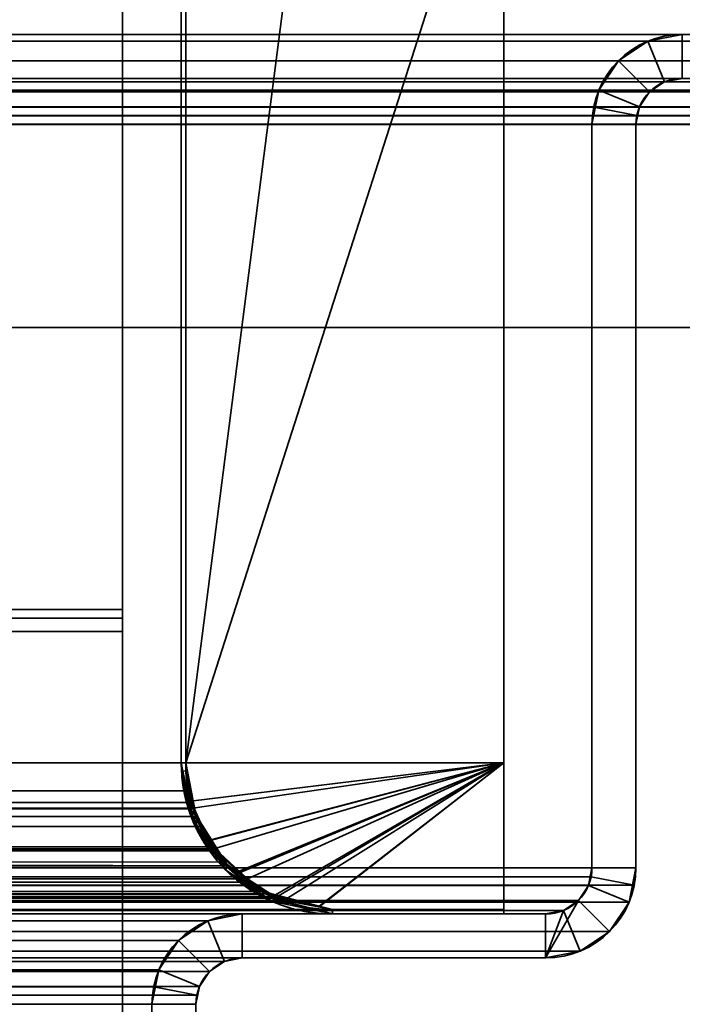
# Model space of a CAD drawing. Header units: millimetres. Extents: x -603 to 3703, y -121 to 193.
# Tile 313 of 656: x 393 to 416, y 47 to 81. Entities that reach past the tile are written whole.
import ezdxf

# ---------------------------------------------------------------- set-up
doc = ezdxf.new("R2010")
doc.units = ezdxf.units.MM
doc.layers.add('151', color=7, linetype='Continuous', true_color=0xffffff)

# ---------------------------------------------------------------- blocks, each defined once
blk = doc.blocks.new('UG_SURFACE_001')
at = {"layer": '151', "color": 252, "linetype": 'Continuous', "lineweight": 35}
for points in [[(603, -18, 2212.25), (603, 174.4, 2212.25), (-603, 174.4, 2212.25), (-603, -18, 2212.25)], [(-453, -18, 2062.25), (-453, 174.4, 2062.25), (453, 174.4, 2062.25), (453, -18, 2062.25)]]:
    blk.add_3dface(points, dxfattribs=at)
blk = doc.blocks.new('UG_SURFACE_007')
at = {"layer": '151', "color": 252, "linetype": 'Continuous', "lineweight": 35}
for points in [[(397, 86.189, -1.752), (-397, 86.189, -1.752), (-397, 60.383, 6.137), (397, 60.383, 6.137)], [(397, 60.091, 5.181), (397, 85.896, -2.709), (397, 86.189, -1.752), (397, 60.383, 6.137)], [(397, 85.896, -2.709), (397, 60.091, 5.181), (-397, 60.091, 5.181), (-397, 85.896, -2.709)], [(-397, 59.629, 6.25), (397, 59.629, 6.25), (397, 60.383, 6.137), (-397, 60.383, 6.137)], [(397, 60.383, 6.137), (397, 59.629, 6.25), (397, 59.629, 5.25), (397, 60.091, 5.181)], [(-397, 60.091, 5.181), (397, 60.091, 5.181), (397, 59.629, 5.25), (-397, 59.629, 5.25)], [(397, 59.629, 6.25), (-397, 59.629, 6.25), (-397, 7.5, 6.25), (397, 7.5, 6.25)], [(397, 59.629, 5.25), (397, 7.5, 5.25), (-397, 7.5, 5.25), (-397, 59.629, 5.25)], [(397, 59.629, 6.25), (397, 7.5, 6.25), (397, 7.5, 5.25), (397, 59.629, 5.25)]]:
    blk.add_3dface(points, dxfattribs=at)
blk = doc.blocks.new('UG_SURFACE_019')
at = {"layer": '151', "color": 14, "linetype": 'Continuous', "lineweight": 35}
for points in [[(410, 50.15, 2019.25), (410, 55.15, 2019.25), (-410, 55.15, 2019.25), (-410, 50.15, 2019.25)], [(410, 55.15, 2019.25), (399.15, 55.15, 2008.4), (-399.15, 55.15, 2008.4), (-410, 55.15, 2019.25)], [(-399.323, 53.846, 2008.573), (399.15, 55.15, 2008.4), (399.396, 53.605, 2008.646)], [(-399.323, 53.846, 2008.573), (-399.15, 55.15, 2008.4), (399.15, 55.15, 2008.4)], [(399.396, 53.605, 2008.646), (399.15, 55.15, 2008.4), (410, 55.15, 2019.25)], [(400.113, 52.219, 2009.363), (399.397, 53.597, 2008.647), (399.396, 53.605, 2008.646), (410, 55.15, 2019.25)], [(410, 55.15, 2019.25), (401.251, 51.197, 2010.501), (400.147, 52.155, 2009.397), (400.113, 52.219, 2009.363)], [(402.623, 50.54, 2011.873), (401.752, 50.762, 2011.002), (401.251, 51.197, 2010.501), (410, 55.15, 2019.25)], [(410, 55.15, 2019.25), (410, 50.15, 2019.25), (404.15, 50.15, 2013.4), (402.623, 50.54, 2011.873)], [(399.396, 53.605, 2008.646), (-399.422, 53.629, 2008.672), (-399.323, 53.846, 2008.573)], [(399.397, 53.597, 2008.647), (-400.123, 52.251, 2009.373), (-399.993, 52.372, 2009.243)], [(399.397, 53.597, 2008.647), (400.113, 52.219, 2009.363), (-400.123, 52.251, 2009.373)], [(-399.993, 52.372, 2009.243), (-399.422, 53.629, 2008.672), (399.396, 53.605, 2008.646)], [(-399.993, 52.372, 2009.243), (399.396, 53.605, 2008.646), (399.397, 53.597, 2008.647)], [(400.147, 52.155, 2009.397), (-401.255, 51.2, 2010.505), (-400.123, 52.251, 2009.373)], [(400.147, 52.155, 2009.397), (401.251, 51.197, 2010.501), (-401.255, 51.2, 2010.505)], [(-400.123, 52.251, 2009.373), (400.113, 52.219, 2009.363), (400.147, 52.155, 2009.397)], [(-401.689, 50.797, 2010.939), (-401.255, 51.2, 2010.505), (401.251, 51.197, 2010.501)], [(-401.689, 50.797, 2010.939), (401.251, 51.197, 2010.501), (401.752, 50.762, 2011.002)], [(401.752, 50.762, 2011.002), (-402.626, 50.551, 2011.875), (-401.689, 50.797, 2010.939)], [(401.752, 50.762, 2011.002), (402.623, 50.54, 2011.873), (-402.626, 50.551, 2011.875)], [(-404.15, 50.15, 2013.4), (-402.626, 50.551, 2011.875), (402.623, 50.54, 2011.873)], [(402.623, 50.54, 2011.873), (404.15, 50.15, 2013.4), (-404.15, 50.15, 2013.4)], [(404.15, 50.15, 2013.4), (410, 50.15, 2019.25), (-410, 50.15, 2019.25), (-404.15, 50.15, 2013.4)]]:
    blk.add_3dface(points, dxfattribs=at)
blk = doc.blocks.new('UG_SURFACE_020')
at = {"layer": '151', "color": 7, "linetype": 'Continuous', "lineweight": 35}
for points in [[(399.15, 55.15, 2008.4), (399.15, 173.15, 2008.4), (-399.15, 173.15, 2008.4), (-399.15, 55.15, 2008.4)], [(-399, 55.15, 2008.25), (-399, 173.15, 2008.25), (399, 173.15, 2008.25), (399, 55.15, 2008.25)], [(399, 55.15, 2008.25), (399, 173.15, 2008.25), (399.15, 173.15, 2008.4), (399.15, 55.15, 2008.4)], [(399.178, 53.807, 2008.428), (-399.253, 53.559, 2008.503), (-399, 55.15, 2008.25)], [(399.241, 54.198, 2008.492), (-399.15, 55.15, 2008.4), (-399.206, 54.407, 2008.456)], [(399.241, 54.198, 2008.492), (399.15, 55.15, 2008.4), (-399.15, 55.15, 2008.4)], [(-399, 55.15, 2008.25), (399, 55.15, 2008.25), (399.178, 53.807, 2008.428)], [(399.15, 55.15, 2008.4), (399.241, 54.198, 2008.492), (399.178, 53.807, 2008.428), (399, 55.15, 2008.25)], [(-399.206, 54.407, 2008.456), (-399.528, 53.326, 2008.778), (399.529, 53.329, 2008.779)], [(-399.206, 54.407, 2008.456), (399.529, 53.329, 2008.779), (399.241, 54.198, 2008.492)], [(399.28, 53.584, 2008.53), (399.178, 53.807, 2008.428), (399.241, 54.198, 2008.492), (399.529, 53.329, 2008.779)], [(399.178, 53.807, 2008.428), (399.28, 53.584, 2008.53), (-399.253, 53.559, 2008.503)], [(399.868, 52.289, 2009.118), (-399.992, 52.131, 2009.242), (-399.255, 53.55, 2008.505)], [(-399.255, 53.55, 2008.505), (399.28, 53.584, 2008.53), (399.868, 52.289, 2009.118)], [(-399.255, 53.55, 2008.505), (-399.253, 53.559, 2008.503), (399.28, 53.584, 2008.53)], [(399.529, 53.329, 2008.779), (399.643, 52.984, 2008.893), (399.868, 52.289, 2009.118), (399.28, 53.584, 2008.53)], [(400.627, 51.647, 2009.877), (-399.606, 53.063, 2008.856), (-400.58, 51.649, 2009.83)], [(400.466, 51.769, 2009.716), (-399.528, 53.326, 2008.778), (-399.606, 53.063, 2008.856)], [(-399.606, 53.063, 2008.856), (400.627, 51.647, 2009.877), (400.466, 51.769, 2009.716)], [(399.643, 52.984, 2008.893), (399.529, 53.329, 2008.779), (-399.528, 53.326, 2008.778)], [(400.466, 51.769, 2009.716), (399.643, 52.984, 2008.893), (-399.528, 53.326, 2008.778)], [(400.003, 52.164, 2009.253), (399.868, 52.289, 2009.118), (399.643, 52.984, 2008.893), (400.466, 51.769, 2009.716)], [(401.168, 51.082, 2010.418), (-401.164, 51.078, 2010.414), (-400.026, 52.065, 2009.276)], [(-400.026, 52.065, 2009.276), (400.003, 52.164, 2009.253), (401.168, 51.082, 2010.418)], [(-400.026, 52.065, 2009.276), (-399.992, 52.131, 2009.242), (400.003, 52.164, 2009.253)], [(399.868, 52.289, 2009.118), (400.003, 52.164, 2009.253), (-399.992, 52.131, 2009.242)], [(401.168, 51.082, 2010.418), (400.003, 52.164, 2009.253), (400.466, 51.769, 2009.716)], [(401.168, 51.082, 2010.418), (400.466, 51.769, 2009.716), (400.627, 51.647, 2009.877)], [(401.884, 50.693, 2011.134), (-400.618, 51.624, 2009.867), (-402.198, 50.547, 2011.448)], [(-400.58, 51.649, 2009.83), (-400.618, 51.624, 2009.867), (400.627, 51.647, 2009.877)], [(401.884, 50.693, 2011.134), (400.627, 51.647, 2009.877), (-400.618, 51.624, 2009.867)], [(400.627, 51.647, 2009.877), (401.884, 50.693, 2011.134), (401.615, 50.667, 2010.865), (401.168, 51.082, 2010.418)], [(-401.68, 50.631, 2010.93), (401.168, 51.082, 2010.418), (401.615, 50.667, 2010.865)], [(-401.68, 50.631, 2010.93), (-401.164, 51.078, 2010.414), (401.168, 51.082, 2010.418)], [(404.15, 50, 2013.4), (-404.15, 50, 2013.4), (-402.578, 50.402, 2011.828)], [(-402.312, 50.524, 2011.562), (-404.14, 50.15, 2013.39), (404.15, 50.15, 2013.4)], [(401.615, 50.667, 2010.865), (-402.578, 50.402, 2011.828), (-401.68, 50.631, 2010.93)], [(401.615, 50.667, 2010.865), (402.58, 50.413, 2011.83), (-402.578, 50.402, 2011.828)], [(-402.578, 50.402, 2011.828), (402.58, 50.413, 2011.83), (404.15, 50, 2013.4)], [(-402.198, 50.547, 2011.448), (-402.312, 50.524, 2011.562), (402.32, 50.589, 2011.57)], [(404.15, 50.15, 2013.4), (402.32, 50.589, 2011.57), (-402.312, 50.524, 2011.562)], [(-402.198, 50.547, 2011.448), (402.32, 50.589, 2011.57), (401.884, 50.693, 2011.134)], [(402.58, 50.413, 2011.83), (401.615, 50.667, 2010.865), (401.884, 50.693, 2011.134), (402.32, 50.589, 2011.57)], [(402.32, 50.589, 2011.57), (404.15, 50.15, 2013.4), (404.15, 50, 2013.4), (402.58, 50.413, 2011.83)], [(-410, 50.15, 2019.25), (-410, 50, 2019.25), (410, 50, 2019.25), (410, 50.15, 2019.25)], [(410, 50.15, 2019.25), (404.15, 50.15, 2013.4), (-404.15, 50.15, 2013.4), (-410, 50.15, 2019.25)], [(-404.14, 50.15, 2013.39), (-404.15, 50.15, 2013.4), (404.15, 50.15, 2013.4)], [(404.15, 50.15, 2013.4), (410, 50.15, 2019.25), (410, 50, 2019.25), (404.15, 50, 2013.4)], [(410, 50, 2019.25), (-410, 50, 2019.25), (-404.15, 50, 2013.4), (404.15, 50, 2013.4)]]:
    blk.add_3dface(points, dxfattribs=at)
blk = doc.blocks.new('UG_SURFACE_021')
at = {"layer": '151', "color": 41, "linetype": 'Continuous', "lineweight": 35}
for points in [[(399.15, 173.15, 2008.4), (399.15, 55.15, 2008.4), (-399.15, 55.15, 2008.4), (-399.15, 173.15, 2008.4)], [(410, 89, 2019.25), (410, 55.15, 2019.25), (399.15, 55.15, 2008.4), (399.15, 173.15, 2008.4)], [(410, 55.15, 2019.25), (410, 89, 2019.25), (-410, 89, 2019.25), (-410, 55.15, 2019.25)], [(399.15, 55.15, 2008.4), (410, 55.15, 2019.25), (-410, 55.15, 2019.25), (-399.15, 55.15, 2008.4)]]:
    blk.add_3dface(points, dxfattribs=at)
blk = doc.blocks.new('UG_SURFACE_026')
at = {"layer": '151', "color": 14, "linetype": 'Continuous', "lineweight": 35}
for points in [[(399.323, 53.846, 2008.573), (399.15, 55.15, -5.75), (399.406, 53.861, -5.75)], [(399.323, 53.846, 2008.573), (399.15, 55.15, 2008.4), (399.15, 55.15, -5.75)], [(410, 55.15, 2019.25), (410, 55.15, -5.75), (399.15, 55.15, -5.75), (399.15, 55.15, 2008.4)], [(399.406, 53.861, -5.75), (399.15, 55.15, -5.75), (410, 55.15, -5.75)], [(410, 55.15, 2019.25), (399.15, 55.15, 2008.4), (399.323, 53.846, 2008.573), (399.324, 53.845, 2008.574)], [(410, 55.15, 2019.25), (399.324, 53.845, 2008.574), (399.939, 52.49, 2009.189)], [(400.003, 52.529, -5.75), (399.531, 53.237, -5.75), (399.406, 53.861, -5.75), (410, 55.15, -5.75)], [(410, 55.15, 2019.25), (399.939, 52.49, 2009.189), (399.993, 52.372, 2009.243), (400.971, 51.464, 2010.221)], [(400.949, 51.391, -5.75), (400.614, 51.614, -5.75), (400.003, 52.529, -5.75), (410, 55.15, -5.75)], [(410, 55.15, -5.75), (402.204, 50.552, -5.75), (400.949, 51.391, -5.75)], [(400.971, 51.464, 2010.221), (401.689, 50.797, 2010.939), (402.215, 50.659, 2011.465), (410, 55.15, 2019.25)], [(403.7, 50.24, -5.75), (402.237, 50.531, -5.75), (402.204, 50.552, -5.75), (410, 55.15, -5.75)], [(402.215, 50.659, 2011.465), (403.699, 50.269, 2012.949), (410, 55.15, 2019.25)], [(403.699, 50.269, 2012.949), (404.15, 50.15, 2013.4), (410, 50.15, 2019.25), (410, 55.15, 2019.25)], [(410, 55.15, -5.75), (410, 50.15, -5.75), (404.15, 50.15, -5.75), (403.7, 50.24, -5.75)], [(410, 50.15, -5.75), (410, 55.15, -5.75), (410, 55.15, 2019.25), (410, 50.15, 2019.25)], [(399.406, 53.861, -5.75), (399.324, 53.845, 2008.574), (399.323, 53.846, 2008.573)], [(399.324, 53.845, 2008.574), (399.406, 53.861, -5.75), (399.531, 53.237, -5.75)], [(399.531, 53.237, -5.75), (399.939, 52.49, 2009.189), (399.324, 53.845, 2008.574)], [(399.531, 53.237, -5.75), (400.003, 52.529, -5.75), (399.939, 52.49, 2009.189)], [(399.993, 52.372, 2009.243), (399.939, 52.49, 2009.189), (400.003, 52.529, -5.75)], [(399.993, 52.372, 2009.243), (400.003, 52.529, -5.75), (400.614, 51.614, -5.75)], [(400.614, 51.614, -5.75), (400.971, 51.464, 2010.221), (399.993, 52.372, 2009.243)], [(400.614, 51.614, -5.75), (400.949, 51.391, -5.75), (400.971, 51.464, 2010.221)], [(401.689, 50.797, 2010.939), (400.971, 51.464, 2010.221), (400.949, 51.391, -5.75)], [(401.689, 50.797, 2010.939), (400.949, 51.391, -5.75), (402.204, 50.552, -5.75)], [(402.204, 50.552, -5.75), (402.215, 50.659, 2011.465), (401.689, 50.797, 2010.939)], [(402.215, 50.659, 2011.465), (402.204, 50.552, -5.75), (402.237, 50.531, -5.75)], [(403.7, 50.24, -5.75), (403.699, 50.269, 2012.949), (402.215, 50.659, 2011.465)], [(402.215, 50.659, 2011.465), (402.237, 50.531, -5.75), (403.7, 50.24, -5.75)], [(404.15, 50.15, -5.75), (404.15, 50.15, 2013.4), (403.699, 50.269, 2012.949)], [(403.699, 50.269, 2012.949), (403.7, 50.24, -5.75), (404.15, 50.15, -5.75)], [(404.15, 50.15, 2013.4), (404.15, 50.15, -5.75), (410, 50.15, -5.75), (410, 50.15, 2019.25)]]:
    blk.add_3dface(points, dxfattribs=at)
blk = doc.blocks.new('UG_SURFACE_027')
at = {"layer": '151', "color": 7, "linetype": 'Continuous', "lineweight": 35}
for points in [[(399, 55.15, -5.75), (399, 173.15, -5.75), (399.15, 173.15, -5.75), (399.15, 55.15, -5.75)], [(399, 55.15, 2008.25), (399, 173.15, 2008.25), (399, 173.15, -5.75), (399, 55.15, -5.75)], [(399.15, 55.15, 2008.4), (399.15, 173.15, 2008.4), (399, 173.15, 2008.25), (399, 55.15, 2008.25)], [(399.15, 55.15, -5.75), (399.15, 173.15, -5.75), (399.15, 173.15, 2008.4), (399.15, 55.15, 2008.4)], [(399.054, 54.869, -5.75), (399, 55.15, -5.75), (399.15, 55.15, -5.75), (399.203, 54.878, -5.75)], [(399.255, 53.55, 2008.505), (399, 55.15, -5.75), (399.054, 54.869, -5.75)], [(399.255, 53.55, 2008.505), (399, 55.15, 2008.25), (399, 55.15, -5.75)], [(399, 55.15, 2008.25), (399.255, 53.55, 2008.505), (399.206, 54.407, 2008.456), (399.15, 55.15, 2008.4)], [(399.508, 53.311, -5.75), (399.484, 53.439, -5.75), (399.15, 55.15, 2008.4)], [(399.15, 55.15, 2008.4), (399.206, 54.407, 2008.456), (399.508, 53.311, -5.75)], [(399.484, 53.439, -5.75), (399.203, 54.878, -5.75), (399.15, 55.15, 2008.4)], [(399.203, 54.878, -5.75), (399.15, 55.15, -5.75), (399.15, 55.15, 2008.4)], [(399.338, 53.386, -5.75), (399.054, 54.869, -5.75), (399.203, 54.878, -5.75), (399.484, 53.439, -5.75)], [(399.392, 53.286, 2008.642), (399.054, 54.869, -5.75), (399.338, 53.386, -5.75)], [(399.054, 54.869, -5.75), (399.392, 53.286, 2008.642), (399.255, 53.55, 2008.505)], [(399.206, 54.407, 2008.456), (399.528, 53.326, 2008.778), (399.508, 53.311, -5.75)], [(399.528, 53.326, 2008.778), (399.206, 54.407, 2008.456), (399.255, 53.55, 2008.505), (399.392, 53.286, 2008.642)], [(399.361, 53.269, -5.75), (399.338, 53.386, -5.75), (399.484, 53.439, -5.75), (399.508, 53.311, -5.75)], [(399.338, 53.386, -5.75), (399.361, 53.269, -5.75), (399.392, 53.286, 2008.642)], [(399.508, 53.311, -5.75), (399.516, 53.272, -5.75), (399.368, 53.258, -5.75), (399.361, 53.269, -5.75)], [(399.361, 53.269, -5.75), (399.368, 53.258, -5.75), (399.392, 53.286, 2008.642)], [(400.026, 52.065, 2009.276), (399.392, 53.286, 2008.642), (399.368, 53.258, -5.75)], [(399.516, 53.272, -5.75), (400.256, 52.156, -5.75), (400.143, 52.068, -5.75), (399.368, 53.258, -5.75)], [(400.026, 52.065, 2009.276), (399.368, 53.258, -5.75), (400.143, 52.068, -5.75)], [(399.392, 53.286, 2008.642), (399.606, 53.063, 2008.856), (399.528, 53.326, 2008.778)], [(399.606, 53.063, 2008.856), (399.392, 53.286, 2008.642), (400.026, 52.065, 2009.276)], [(399.516, 53.272, -5.75), (399.508, 53.311, -5.75), (399.528, 53.326, 2008.778)], [(400.256, 52.156, -5.75), (399.516, 53.272, -5.75), (399.528, 53.326, 2008.778)], [(400.614, 51.614, -5.75), (400.256, 52.156, -5.75), (399.528, 53.326, 2008.778)], [(399.528, 53.326, 2008.778), (399.606, 53.063, 2008.856), (400.614, 51.614, -5.75)], [(400.614, 51.614, -5.75), (399.606, 53.063, 2008.856), (400.58, 51.649, 2009.83)], [(400.026, 52.065, 2009.276), (400.552, 51.609, 2009.802), (400.58, 51.649, 2009.83), (399.606, 53.063, 2008.856)], [(400.143, 52.068, -5.75), (400.552, 51.609, 2009.802), (400.026, 52.065, 2009.276)], [(400.508, 51.508, -5.75), (400.143, 52.068, -5.75), (400.256, 52.156, -5.75), (400.614, 51.614, -5.75)], [(400.143, 52.068, -5.75), (400.508, 51.508, -5.75), (400.552, 51.609, 2009.802)], [(400.614, 51.614, -5.75), (401.317, 51.153, -5.75), (401.228, 51.024, -5.75), (400.508, 51.508, -5.75)], [(401.68, 50.631, 2010.93), (400.552, 51.609, 2009.802), (400.508, 51.508, -5.75)], [(401.68, 50.631, 2010.93), (400.508, 51.508, -5.75), (401.228, 51.024, -5.75)], [(400.618, 51.624, 2009.867), (400.58, 51.649, 2009.83), (400.552, 51.609, 2009.802)], [(402.198, 50.547, 2011.448), (400.618, 51.624, 2009.867), (400.552, 51.609, 2009.802), (401.68, 50.631, 2010.93)], [(400.58, 51.649, 2009.83), (400.618, 51.624, 2009.867), (400.614, 51.614, -5.75)], [(401.317, 51.153, -5.75), (400.614, 51.614, -5.75), (400.618, 51.624, 2009.867)], [(402.31, 50.501, -5.75), (401.317, 51.153, -5.75), (400.618, 51.624, 2009.867)], [(400.618, 51.624, 2009.867), (402.198, 50.547, 2011.448), (402.31, 50.501, -5.75)], [(402.125, 50.42, -5.75), (401.228, 51.024, -5.75), (401.317, 51.153, -5.75), (402.31, 50.501, -5.75)], [(401.228, 51.024, -5.75), (402.269, 50.48, 2011.519), (401.68, 50.631, 2010.93)], [(401.228, 51.024, -5.75), (402.125, 50.42, -5.75), (402.269, 50.48, 2011.519)], [(401.68, 50.631, 2010.93), (402.269, 50.48, 2011.519), (402.198, 50.547, 2011.448)], [(402.31, 50.501, -5.75), (402.261, 50.392, -5.75), (402.125, 50.42, -5.75)], [(402.125, 50.42, -5.75), (402.261, 50.392, -5.75), (402.269, 50.48, 2011.519)], [(402.198, 50.547, 2011.448), (402.312, 50.524, 2011.562), (402.31, 50.501, -5.75)], [(402.312, 50.524, 2011.562), (402.198, 50.547, 2011.448), (402.269, 50.48, 2011.519)], [(402.31, 50.501, -5.75), (402.646, 50.437, -5.75), (402.607, 50.32, -5.75), (402.261, 50.392, -5.75)], [(402.269, 50.48, 2011.519), (402.261, 50.392, -5.75), (402.607, 50.32, -5.75)], [(402.269, 50.48, 2011.519), (404.15, 50, 2013.4), (404.14, 50.15, 2013.39), (402.312, 50.524, 2011.562)], [(402.607, 50.32, -5.75), (404.15, 50, 2013.4), (402.269, 50.48, 2011.519)], [(402.646, 50.437, -5.75), (402.31, 50.501, -5.75), (402.312, 50.524, 2011.562)], [(404.15, 50.15, -5.75), (402.646, 50.437, -5.75), (402.312, 50.524, 2011.562)], [(402.312, 50.524, 2011.562), (404.14, 50.15, 2013.39), (404.15, 50.15, -5.75)], [(404.15, 50, -5.75), (402.607, 50.32, -5.75), (402.646, 50.437, -5.75), (404.15, 50.15, -5.75)], [(402.607, 50.32, -5.75), (404.15, 50, -5.75), (404.15, 50, 2013.4)], [(404.14, 50.15, 2013.39), (404.15, 50.15, 2013.4), (404.15, 50.15, -5.75)], [(404.15, 50.15, 2013.4), (404.14, 50.15, 2013.39), (404.15, 50, 2013.4)], [(410, 50.15, 2019.25), (410, 50.15, -5.75), (404.15, 50.15, -5.75), (404.15, 50.15, 2013.4)], [(410, 50.15, -5.75), (410, 50, -5.75), (404.15, 50, -5.75), (404.15, 50.15, -5.75)], [(404.15, 50, 2013.4), (410, 50, 2019.25), (410, 50.15, 2019.25), (404.15, 50.15, 2013.4)], [(410, 50.15, 2019.25), (410, 50, 2019.25), (410, 50, -5.75), (410, 50.15, -5.75)], [(410, 50, 2019.25), (404.15, 50, 2013.4), (404.15, 50, -5.75), (410, 50, -5.75)]]:
    blk.add_3dface(points, dxfattribs=at)
blk = doc.blocks.new('UG_SURFACE_030')
at = {"layer": '151', "color": 41, "linetype": 'Continuous', "lineweight": 35}
for points in [[(399.15, 173.15, -5.75), (399.15, 55.15, -5.75), (399.15, 55.15, 2008.4), (399.15, 173.15, 2008.4)], [(399.15, 55.15, -5.75), (399.15, 173.15, -5.75), (411, 173.15, -5.75), (411, 147.3, -5.75)], [(399.15, 173.15, 2008.4), (399.15, 55.15, 2008.4), (410, 55.15, 2019.25), (410, 89, 2019.25)], [(399.15, 55.15, -5.75), (411, 147.3, -5.75), (410, 89, -5.75)], [(410, 89, -5.75), (410, 55.15, -5.75), (399.15, 55.15, -5.75)], [(410, 55.15, -5.75), (410, 89, -5.75), (410, 89, 2019.25), (410, 55.15, 2019.25)], [(399.15, 55.15, 2008.4), (399.15, 55.15, -5.75), (410, 55.15, -5.75), (410, 55.15, 2019.25)]]:
    blk.add_3dface(points, dxfattribs=at)
blk = doc.blocks.new('UG_SURFACE_035')
at = {"layer": '151', "color": 252, "linetype": 'Continuous', "lineweight": 35}
for points in [[(436.92, 80, 2046.17), (-436.92, 80, 2046.17), (-438.099, 79.766, 2047.349), (438.099, 79.766, 2047.349)], [(-416.08, 80, 2025.33), (-436.92, 80, 2046.17), (436.92, 80, 2046.17), (416.08, 80, 2025.33)], [(414.901, 79.766, 2024.151), (-414.901, 79.766, 2024.151), (-416.08, 80, 2025.33), (416.08, 80, 2025.33)], [(416.08, 78.5, 2025.33), (415.475, 78.38, 2024.725), (414.901, 79.766, 2024.151), (416.08, 80, 2025.33)], [(436.92, 78.5, 2046.17), (416.08, 78.5, 2025.33), (416.08, 80, 2025.33), (436.92, 80, 2046.17)], [(438.099, 79.766, 2047.349), (-438.099, 79.766, 2047.349), (-439.098, 79.098, 2048.348), (439.098, 79.098, 2048.348)], [(413.902, 79.098, 2023.152), (-413.902, 79.098, 2023.152), (-414.901, 79.766, 2024.151), (414.901, 79.766, 2024.151)], [(415.475, 78.38, 2024.725), (414.963, 78.037, 2024.213), (413.902, 79.098, 2023.152), (414.901, 79.766, 2024.151)], [(439.098, 79.098, 2048.348), (-439.098, 79.098, 2048.348), (-439.766, 78.099, 2049.016), (439.766, 78.099, 2049.016)], [(413.234, 78.099, 2022.485), (-413.234, 78.099, 2022.485), (-413.902, 79.098, 2023.152), (413.902, 79.098, 2023.152)], [(413.234, 78.099, 2022.485), (413.902, 79.098, 2023.152), (414.963, 78.037, 2024.213), (414.62, 77.525, 2023.87)], [(438.037, 78.037, 2047.287), (-438.037, 78.037, 2047.287), (-437.525, 78.38, 2046.775), (437.525, 78.38, 2046.775)], [(437.525, 78.38, 2046.775), (-437.525, 78.38, 2046.775), (-436.92, 78.5, 2046.17), (436.92, 78.5, 2046.17)], [(-416.08, 78.5, 2025.33), (416.08, 78.5, 2025.33), (436.92, 78.5, 2046.17), (-436.92, 78.5, 2046.17)], [(416.08, 78.5, 2025.33), (-416.08, 78.5, 2025.33), (-415.475, 78.38, 2024.725), (415.475, 78.38, 2024.725)], [(415.475, 78.38, 2024.725), (-415.475, 78.38, 2024.725), (-414.963, 78.037, 2024.213), (414.963, 78.037, 2024.213)], [(439.941, 77.521, 2049.191), (439.766, 78.099, 2049.016), (-439.766, 78.099, 2049.016), (-439.941, 77.521, 2049.191)], [(438.38, 77.525, 2047.63), (-438.38, 77.525, 2047.63), (-438.037, 78.037, 2047.287), (438.037, 78.037, 2047.287)], [(414.963, 78.037, 2024.213), (-414.963, 78.037, 2024.213), (-414.62, 77.525, 2023.87), (414.62, 77.525, 2023.87)], [(-413.059, 77.521, 2022.309), (-413.234, 78.099, 2022.485), (413.234, 78.099, 2022.485)], [(-413.059, 77.521, 2022.309), (413.234, 78.099, 2022.485), (413.059, 77.521, 2022.309)], [(413.059, 77.521, 2022.309), (413.234, 78.099, 2022.485), (414.62, 77.525, 2023.87), (414.53, 77.228, 2023.78)], [(-439.941, 77.521, 2049.191), (-440, 76.92, 2049.25), (440, 76.92, 2049.25)], [(-439.941, 77.521, 2049.191), (440, 76.92, 2049.25), (439.941, 77.521, 2049.191)], [(-438.47, 77.228, 2047.72), (-438.38, 77.525, 2047.63), (438.38, 77.525, 2047.63), (438.47, 77.228, 2047.72)], [(414.53, 77.228, 2023.78), (-414.62, 77.525, 2023.87), (-414.53, 77.228, 2023.78)], [(414.53, 77.228, 2023.78), (414.62, 77.525, 2023.87), (-414.62, 77.525, 2023.87)], [(413.059, 77.521, 2022.309), (-413, 76.92, 2022.25), (-413.059, 77.521, 2022.309)], [(413.059, 77.521, 2022.309), (413, 76.92, 2022.25), (-413, 76.92, 2022.25)], [(413, 76.92, 2022.25), (413.059, 77.521, 2022.309), (414.53, 77.228, 2023.78), (414.5, 76.92, 2023.75)], [(-440, 76.92, 2049.25), (-440, 70, 2049.25), (440, 70, 2049.25), (440, 76.92, 2049.25)], [(438.47, 77.228, 2047.72), (-438.5, 76.92, 2047.75), (-438.47, 77.228, 2047.72)], [(438.47, 77.228, 2047.72), (438.5, 76.92, 2047.75), (-438.5, 76.92, 2047.75)], [(-438.5, 76.92, 2047.75), (438.5, 76.92, 2047.75), (438.5, 70, 2047.75), (-438.5, 70, 2047.75)], [(-414.53, 77.228, 2023.78), (414.5, 76.92, 2023.75), (414.53, 77.228, 2023.78)], [(-414.53, 77.228, 2023.78), (-414.5, 76.92, 2023.75), (414.5, 76.92, 2023.75)], [(-414.5, 51.58, 2023.75), (414.5, 51.58, 2023.75), (414.5, 76.92, 2023.75), (-414.5, 76.92, 2023.75)], [(-413, 51.58, 2022.25), (-413, 76.92, 2022.25), (413, 76.92, 2022.25), (413, 51.58, 2022.25)], [(413, 51.58, 2022.25), (413, 76.92, 2022.25), (414.5, 76.92, 2023.75), (414.5, 51.58, 2023.75)], [(-438.5, 70, 2047.75), (438.5, 70, 2047.75), (440, 70, 2049.25), (-440, 70, 2049.25)], [(414.5, 51.58, 2023.75), (-414.5, 51.58, 2023.75), (-414.441, 50.979, 2023.691)], [(414.441, 50.979, 2023.691), (414.5, 51.58, 2023.75), (-414.441, 50.979, 2023.691)], [(-412.97, 51.272, 2022.22), (-413, 51.58, 2022.25), (413, 51.58, 2022.25)], [(-412.97, 51.272, 2022.22), (413, 51.58, 2022.25), (412.97, 51.272, 2022.22)], [(414.5, 51.58, 2023.75), (414.441, 50.979, 2023.691), (412.97, 51.272, 2022.22), (413, 51.58, 2022.25)], [(412.97, 51.272, 2022.22), (412.88, 50.975, 2022.13), (-412.88, 50.975, 2022.13), (-412.97, 51.272, 2022.22)], [(414.441, 50.979, 2023.691), (414.266, 50.401, 2023.515), (412.88, 50.975, 2022.13), (412.97, 51.272, 2022.22)], [(-414.441, 50.979, 2023.691), (-414.266, 50.401, 2023.515), (414.266, 50.401, 2023.515), (414.441, 50.979, 2023.691)], [(412.537, 50.463, 2021.787), (-412.537, 50.463, 2021.787), (-412.88, 50.975, 2022.13), (412.88, 50.975, 2022.13)], [(414.266, 50.401, 2023.515), (413.598, 49.402, 2022.848), (412.537, 50.463, 2021.787), (412.88, 50.975, 2022.13)], [(414.266, 50.401, 2023.515), (-414.266, 50.401, 2023.515), (-413.598, 49.402, 2022.848), (413.598, 49.402, 2022.848)], [(412.025, 50.12, 2021.275), (-412.025, 50.12, 2021.275), (-412.537, 50.463, 2021.787), (412.537, 50.463, 2021.787)], [(412.025, 50.12, 2021.275), (412.537, 50.463, 2021.787), (413.598, 49.402, 2022.848), (412.599, 48.734, 2021.849)], [(411.42, 50, 2020.67), (-411.42, 50, 2020.67), (-412.025, 50.12, 2021.275), (412.025, 50.12, 2021.275)], [(411.42, 50, 2020.67), (412.025, 50.12, 2021.275), (412.599, 48.734, 2021.849), (411.42, 48.5, 2020.67)], [(-401.08, 50, 2010.33), (-411.42, 50, 2020.67), (411.42, 50, 2020.67), (401.08, 50, 2010.33)], [(399.901, 49.766, 2009.151), (-399.901, 49.766, 2009.151), (-401.08, 50, 2010.33), (401.08, 50, 2010.33)], [(398.902, 49.098, 2008.152), (-398.902, 49.098, 2008.152), (-399.901, 49.766, 2009.151), (399.901, 49.766, 2009.151)], [(400.475, 48.38, 2009.725), (399.963, 48.037, 2009.213), (398.902, 49.098, 2008.152), (399.901, 49.766, 2009.151)], [(401.08, 48.5, 2010.33), (400.475, 48.38, 2009.725), (399.901, 49.766, 2009.151), (401.08, 50, 2010.33)], [(401.08, 50, 2010.33), (411.42, 50, 2020.67), (411.42, 48.5, 2020.67), (401.08, 48.5, 2010.33)], [(413.598, 49.402, 2022.848), (-413.598, 49.402, 2022.848), (-412.599, 48.734, 2021.849), (412.599, 48.734, 2021.849)], [(398.234, 48.099, 2007.484), (-398.234, 48.099, 2007.484), (-398.902, 49.098, 2008.152), (398.902, 49.098, 2008.152)], [(398.234, 48.099, 2007.484), (398.902, 49.098, 2008.152), (399.963, 48.037, 2009.213), (399.62, 47.525, 2008.87)], [(412.599, 48.734, 2021.849), (-412.599, 48.734, 2021.849), (-411.42, 48.5, 2020.67), (411.42, 48.5, 2020.67)], [(-401.08, 48.5, 2010.33), (401.08, 48.5, 2010.33), (411.42, 48.5, 2020.67), (-411.42, 48.5, 2020.67)], [(401.08, 48.5, 2010.33), (-401.08, 48.5, 2010.33), (-400.475, 48.38, 2009.725), (400.475, 48.38, 2009.725)], [(400.475, 48.38, 2009.725), (-400.475, 48.38, 2009.725), (-399.963, 48.037, 2009.213), (399.963, 48.037, 2009.213)], [(399.963, 48.037, 2009.213), (-399.963, 48.037, 2009.213), (-399.62, 47.525, 2008.87), (399.62, 47.525, 2008.87)], [(-398.059, 47.521, 2007.309), (-398.234, 48.099, 2007.484), (398.234, 48.099, 2007.484)], [(-398.059, 47.521, 2007.309), (398.234, 48.099, 2007.484), (398.059, 47.521, 2007.309)], [(398.059, 47.521, 2007.309), (398.234, 48.099, 2007.484), (399.62, 47.525, 2008.87), (399.53, 47.228, 2008.78)], [(399.53, 47.228, 2008.78), (-399.62, 47.525, 2008.87), (-399.53, 47.228, 2008.78)], [(399.53, 47.228, 2008.78), (399.62, 47.525, 2008.87), (-399.62, 47.525, 2008.87)], [(398.059, 47.521, 2007.309), (-398, 46.92, 2007.25), (-398.059, 47.521, 2007.309)], [(398.059, 47.521, 2007.309), (398, 46.92, 2007.25), (-398, 46.92, 2007.25)], [(398, 46.92, 2007.25), (398.059, 47.521, 2007.309), (399.53, 47.228, 2008.78), (399.5, 46.92, 2008.75)], [(-399.53, 47.228, 2008.78), (399.5, 46.92, 2008.75), (399.53, 47.228, 2008.78)], [(-399.53, 47.228, 2008.78), (-399.5, 46.92, 2008.75), (399.5, 46.92, 2008.75)], [(-399.5, 7.25, 2008.75), (399.5, 7.25, 2008.75), (399.5, 46.92, 2008.75), (-399.5, 46.92, 2008.75)], [(-398, 7.25, 2007.25), (-398, 46.92, 2007.25), (398, 46.92, 2007.25), (398, 7.25, 2007.25)], [(399.5, 46.92, 2008.75), (399.5, 7.25, 2008.75), (398, 7.25, 2007.25), (398, 46.92, 2007.25)]]:
    blk.add_3dface(points, dxfattribs=at)
blk = doc.blocks.new('UG_SURFACE_036')
at = {"layer": '151', "color": 252, "linetype": 'Continuous', "lineweight": 35}
for points in [[(416.08, 80, 2025.33), (416.08, 80, -8.75), (414.901, 79.766, -8.75), (414.901, 79.766, 2024.151)], [(416.08, 78.5, -8.75), (415.475, 78.38, -8.75), (414.901, 79.766, -8.75), (416.08, 80, -8.75)], [(416.08, 80, 2025.33), (414.901, 79.766, 2024.151), (415.475, 78.38, 2024.725), (416.08, 78.5, 2025.33)], [(416.08, 80, 2025.33), (436.92, 80, 2046.17), (436.92, 80, -8.75), (416.08, 80, -8.75)], [(416.08, 80, -8.75), (436.92, 80, -8.75), (436.92, 78.5, -8.75), (416.08, 78.5, -8.75)], [(436.92, 80, 2046.17), (416.08, 80, 2025.33), (416.08, 78.5, 2025.33), (436.92, 78.5, 2046.17)], [(414.901, 79.766, 2024.151), (414.901, 79.766, -8.75), (413.902, 79.098, -8.75), (413.902, 79.098, 2023.152)], [(413.902, 79.098, -8.75), (414.901, 79.766, -8.75), (415.475, 78.38, -8.75), (414.963, 78.037, -8.75)], [(414.901, 79.766, 2024.151), (413.902, 79.098, 2023.152), (414.963, 78.037, 2024.213), (415.475, 78.38, 2024.725)], [(413.902, 79.098, 2023.152), (413.902, 79.098, -8.75), (413.234, 78.099, -8.75), (413.234, 78.099, 2022.485)], [(413.234, 78.099, -8.75), (413.902, 79.098, -8.75), (414.963, 78.037, -8.75), (414.62, 77.525, -8.75)], [(414.62, 77.525, 2023.87), (414.963, 78.037, 2024.213), (413.902, 79.098, 2023.152), (413.234, 78.099, 2022.485)], [(414.963, 78.037, 2024.213), (414.963, 78.037, -8.75), (415.475, 78.38, -8.75), (415.475, 78.38, 2024.725)], [(415.475, 78.38, 2024.725), (415.475, 78.38, -8.75), (416.08, 78.5, -8.75), (416.08, 78.5, 2025.33)], [(416.08, 78.5, 2025.33), (416.08, 78.5, -8.75), (436.92, 78.5, -8.75), (436.92, 78.5, 2046.17)], [(413.234, 78.099, -8.75), (413, 76.92, -8.75), (413, 76.92, 2022.25)], [(413, 76.92, 2022.25), (413.059, 77.521, 2022.309), (413.234, 78.099, -8.75)], [(413, 76.92, -8.75), (413.234, 78.099, -8.75), (414.62, 77.525, -8.75), (414.5, 76.92, -8.75)], [(413.059, 77.521, 2022.309), (413.234, 78.099, 2022.485), (413.234, 78.099, -8.75)], [(414.53, 77.228, 2023.78), (414.62, 77.525, 2023.87), (413.234, 78.099, 2022.485), (413.059, 77.521, 2022.309)], [(414.62, 77.525, 2023.87), (414.62, 77.525, -8.75), (414.963, 78.037, -8.75), (414.963, 78.037, 2024.213)], [(414.5, 76.92, 2023.75), (414.53, 77.228, 2023.78), (413.059, 77.521, 2022.309), (413, 76.92, 2022.25)], [(414.53, 77.228, 2023.78), (414.5, 76.92, -8.75), (414.62, 77.525, -8.75)], [(414.62, 77.525, -8.75), (414.62, 77.525, 2023.87), (414.53, 77.228, 2023.78)], [(413, 51.58, 2022.25), (413, 76.92, 2022.25), (413, 76.92, -8.75), (413, 51.58, -8.75)], [(414.5, 76.92, -8.75), (414.5, 51.58, -8.75), (413, 51.58, -8.75), (413, 76.92, -8.75)], [(414.5, 51.58, 2023.75), (414.5, 76.92, 2023.75), (413, 76.92, 2022.25), (413, 51.58, 2022.25)], [(414.53, 77.228, 2023.78), (414.5, 76.92, 2023.75), (414.5, 76.92, -8.75)], [(414.5, 51.58, 2023.75), (414.5, 51.58, -8.75), (414.5, 76.92, -8.75), (414.5, 76.92, 2023.75)], [(413, 51.58, -8.75), (412.88, 50.975, -8.75), (412.88, 50.975, 2022.13)], [(412.88, 50.975, 2022.13), (412.97, 51.272, 2022.22), (413, 51.58, -8.75)], [(414.5, 51.58, -8.75), (414.266, 50.401, -8.75), (412.88, 50.975, -8.75), (413, 51.58, -8.75)], [(412.97, 51.272, 2022.22), (413, 51.58, 2022.25), (413, 51.58, -8.75)], [(413, 51.58, 2022.25), (412.97, 51.272, 2022.22), (414.441, 50.979, 2023.691), (414.5, 51.58, 2023.75)], [(414.5, 51.58, -8.75), (414.441, 50.979, 2023.691), (414.266, 50.401, 2023.515)], [(414.266, 50.401, 2023.515), (414.266, 50.401, -8.75), (414.5, 51.58, -8.75)], [(414.5, 51.58, -8.75), (414.5, 51.58, 2023.75), (414.441, 50.979, 2023.691)], [(412.97, 51.272, 2022.22), (412.88, 50.975, 2022.13), (414.266, 50.401, 2023.515), (414.441, 50.979, 2023.691)], [(412.88, 50.975, 2022.13), (412.88, 50.975, -8.75), (412.537, 50.463, -8.75), (412.537, 50.463, 2021.787)], [(414.266, 50.401, -8.75), (413.598, 49.402, -8.75), (412.537, 50.463, -8.75), (412.88, 50.975, -8.75)], [(413.598, 49.402, 2022.848), (414.266, 50.401, 2023.515), (412.88, 50.975, 2022.13), (412.537, 50.463, 2021.787)], [(411.42, 48.5, 2020.67), (412.537, 50.463, 2021.787), (412.025, 50.12, 2021.275)], [(412.537, 50.463, 2021.787), (411.42, 48.5, 2020.67), (412.599, 48.734, 2021.849), (413.598, 49.402, 2022.848)], [(412.537, 50.463, 2021.787), (412.537, 50.463, -8.75), (412.025, 50.12, -8.75), (412.025, 50.12, 2021.275)], [(412.025, 50.12, -8.75), (412.537, 50.463, -8.75), (413.598, 49.402, -8.75), (412.599, 48.734, -8.75)], [(413.598, 49.402, 2022.848), (413.598, 49.402, -8.75), (414.266, 50.401, -8.75), (414.266, 50.401, 2023.515)], [(412.025, 50.12, 2021.275), (412.025, 50.12, -8.75), (411.42, 50, -8.75), (411.42, 50, 2020.67)], [(411.42, 50, -8.75), (412.025, 50.12, -8.75), (412.599, 48.734, -8.75), (411.42, 48.5, -8.75)], [(411.42, 48.5, 2020.67), (412.025, 50.12, 2021.275), (411.42, 50, 2020.67)], [(399.901, 49.766, 2009.151), (399.901, 49.766, -8.75), (398.902, 49.098, -8.75), (398.902, 49.098, 2008.152)], [(400.475, 48.38, -8.75), (399.963, 48.037, -8.75), (398.902, 49.098, -8.75), (399.901, 49.766, -8.75)], [(399.901, 49.766, 2009.151), (398.902, 49.098, 2008.152), (399.963, 48.037, 2009.213), (400.475, 48.38, 2009.725)], [(401.08, 50, 2010.33), (401.08, 50, -8.75), (399.901, 49.766, -8.75), (399.901, 49.766, 2009.151)], [(401.08, 48.5, -8.75), (400.475, 48.38, -8.75), (399.901, 49.766, -8.75), (401.08, 50, -8.75)], [(401.08, 50, 2010.33), (399.901, 49.766, 2009.151), (400.475, 48.38, 2009.725), (401.08, 48.5, 2010.33)], [(401.08, 50, 2010.33), (411.42, 50, 2020.67), (411.42, 50, -8.75), (401.08, 50, -8.75)], [(401.08, 50, -8.75), (411.42, 50, -8.75), (411.42, 48.5, -8.75), (401.08, 48.5, -8.75)], [(401.08, 48.5, 2010.33), (411.42, 48.5, 2020.67), (411.42, 50, 2020.67), (401.08, 50, 2010.33)], [(412.599, 48.734, 2021.849), (412.599, 48.734, -8.75), (413.598, 49.402, -8.75), (413.598, 49.402, 2022.848)], [(398.902, 49.098, 2008.152), (398.902, 49.098, -8.75), (398.234, 48.099, -8.75), (398.234, 48.099, 2007.484)], [(398.234, 48.099, -8.75), (398.902, 49.098, -8.75), (399.963, 48.037, -8.75), (399.62, 47.525, -8.75)], [(399.62, 47.525, 2008.87), (399.963, 48.037, 2009.213), (398.902, 49.098, 2008.152), (398.234, 48.099, 2007.484)], [(411.42, 48.5, 2020.67), (411.42, 48.5, -8.75), (412.599, 48.734, -8.75), (412.599, 48.734, 2021.849)], [(399.963, 48.037, 2009.213), (399.963, 48.037, -8.75), (400.475, 48.38, -8.75), (400.475, 48.38, 2009.725)], [(400.475, 48.38, 2009.725), (400.475, 48.38, -8.75), (401.08, 48.5, -8.75), (401.08, 48.5, 2010.33)], [(401.08, 48.5, 2010.33), (401.08, 48.5, -8.75), (411.42, 48.5, -8.75), (411.42, 48.5, 2020.67)], [(398.234, 48.099, -8.75), (398, 46.92, -8.75), (398, 46.92, 2007.25)], [(398, 46.92, 2007.25), (398.059, 47.521, 2007.309), (398.234, 48.099, -8.75)], [(398, 46.92, -8.75), (398.234, 48.099, -8.75), (399.62, 47.525, -8.75), (399.5, 46.92, -8.75)], [(398.059, 47.521, 2007.309), (398.234, 48.099, 2007.484), (398.234, 48.099, -8.75)], [(399.53, 47.228, 2008.78), (399.62, 47.525, 2008.87), (398.234, 48.099, 2007.484), (398.059, 47.521, 2007.309)], [(399.62, 47.525, 2008.87), (399.62, 47.525, -8.75), (399.963, 48.037, -8.75), (399.963, 48.037, 2009.213)], [(399.5, 46.92, 2008.75), (399.53, 47.228, 2008.78), (398.059, 47.521, 2007.309), (398, 46.92, 2007.25)], [(399.53, 47.228, 2008.78), (399.5, 46.92, -8.75), (399.62, 47.525, -8.75)], [(399.62, 47.525, -8.75), (399.62, 47.525, 2008.87), (399.53, 47.228, 2008.78)], [(399.53, 47.228, 2008.78), (399.5, 46.92, 2008.75), (399.5, 46.92, -8.75)], [(398, 7.25, 2007.25), (398, 46.92, 2007.25), (398, 46.92, -8.75), (398, 7.25, -8.75)], [(399.5, 46.92, -8.75), (399.5, 7.25, -8.75), (398, 7.25, -8.75), (398, 46.92, -8.75)], [(398, 46.92, 2007.25), (398, 7.25, 2007.25), (399.5, 7.25, 2008.75), (399.5, 46.92, 2008.75)], [(399.5, 7.25, 2008.75), (399.5, 7.25, -8.75), (399.5, 46.92, -8.75), (399.5, 46.92, 2008.75)]]:
    blk.add_3dface(points, dxfattribs=at)

msp = doc.modelspace()

# ---------------------------------------------------------------- linework, layer by layer
at = {"layer": '151', "color": 7, "linetype": 'Continuous', "lineweight": 35}
for p, q in [((399, 55.15, -5.75), (399, 173.15, -5.75)), ((399, 55.15, 2008.25), (399, 173.15, 2008.25)), ((399, 55.15, 2008.25), (399, 173.15, 2008.25)), ((399.15, 55.15, 2008.4), (399.15, 173.15, 2008.4)), ((399.15, 55.15, -5.75), (399.15, 173.15, -5.75)), ((399.15, 55.15, 2008.4), (399.15, 173.15, 2008.4)), ((399, 55.15, 2008.25), (-399, 55.15, 2008.25)), ((399, 55.15, -5.75), (399, 55.15, 2008.25)), ((410, 50.15, 2019.25), (-410, 50.15, 2019.25)), ((404.15, 50.15, 2013.4), (-404.15, 50.15, 2013.4)), ((410, 50.15, 2019.25), (404.15, 50.15, 2013.4)), ((404.15, 50.15, -5.75), (404.15, 50.15, 2013.4)), ((404.15, 50.15, 2013.4), (410, 50.15, 2019.25)), ((410, 50.15, -5.75), (404.15, 50.15, -5.75)), ((410, 50.15, 2019.25), (404.15, 50.15, 2013.4)), ((410, 50, 2019.25), (410, 50.15, 2019.25)), ((410, 50.15, -5.75), (410, 50, -5.75)), ((410, 50, 2019.25), (410, 50.15, 2019.25)), ((410, 50.15, -5.75), (410, 50.15, 2019.25)), ((410, 50, 2019.25), (-410, 50, 2019.25)), ((404.15, 50, 2013.4), (-404.15, 50, 2013.4)), ((410, 50, -5.75), (404.15, 50, -5.75)), ((404.15, 50, -5.75), (404.15, 50, 2013.4)), ((410, 50, 2019.25), (404.15, 50, 2013.4)), ((404.15, 50, 2013.4), (410, 50, 2019.25)), ((410, 50, -5.75), (410, 50, 2019.25))]:
    msp.add_line(p, q, dxfattribs=at)
at = {"layer": '151', "color": 41, "linetype": 'Continuous', "lineweight": 35}
for p, q in [((399.15, 173.15, -5.75), (399.15, 55.15, -5.75)), ((399.15, 173.15, 2008.4), (399.15, 55.15, 2008.4)), ((399.15, 173.15, 2008.4), (399.15, 55.15, 2008.4)), ((399.15, 173.15, -5.75), (399.15, 55.15, -5.75)), ((410, 55.15, 2019.25), (410, 89, 2019.25)), ((410, 55.15, 2019.25), (410, 89, 2019.25)), ((410, 89, -5.75), (410, 55.15, -5.75)), ((-410, 55.15, 2019.25), (410, 55.15, 2019.25)), ((399.15, 55.15, 2008.4), (-399.15, 55.15, 2008.4)), ((410, 55.15, 2019.25), (399.15, 55.15, 2008.4)), ((399.15, 55.15, -5.75), (399.15, 55.15, 2008.4)), ((399.15, 55.15, -5.75), (410, 55.15, -5.75)), ((399.15, 55.15, 2008.4), (410, 55.15, 2019.25)), ((410, 55.15, 2019.25), (410, 55.15, -5.75))]:
    msp.add_line(p, q, dxfattribs=at)
at = {"layer": '151', "color": 252, "linetype": 'Continuous', "lineweight": 35}
for p, q in [((397, 86.189, -1.752), (397, 60.383, 6.137)), ((397, 85.896, -2.709), (397, 60.091, 5.181)), ((436.92, 80, 2046.17), (-436.92, 80, 2046.17)), ((416.08, 80, 2025.33), (-416.08, 80, 2025.33)), ((416.08, 80, -8.75), (436.92, 80, -8.75)), ((416.08, 80, -8.75), (416.08, 80, 2025.33)), ((416.08, 80, 2025.33), (436.92, 80, 2046.17)), ((436.92, 78.5, 2046.17), (-436.92, 78.5, 2046.17)), ((416.08, 78.5, 2025.33), (-416.08, 78.5, 2025.33)), ((416.08, 78.5, -8.75), (436.92, 78.5, -8.75)), ((416.08, 78.5, 2025.33), (436.92, 78.5, 2046.17)), ((416.08, 78.5, -8.75), (416.08, 78.5, 2025.33)), ((440, 76.92, 2049.25), (-440, 76.92, 2049.25)), ((438.5, 76.92, 2047.75), (-438.5, 76.92, 2047.75)), ((414.5, 76.92, 2023.75), (-414.5, 76.92, 2023.75)), ((413, 76.92, 2022.25), (-413, 76.92, 2022.25)), ((413, 51.58, 2022.25), (413, 76.92, 2022.25)), ((413, 51.58, 2022.25), (413, 76.92, 2022.25)), ((413, 51.58, -8.75), (413, 76.92, -8.75)), ((413, 76.92, -8.75), (413, 76.92, 2022.25)), ((414.5, 51.58, 2023.75), (414.5, 76.92, 2023.75)), ((414.5, 51.58, 2023.75), (414.5, 76.92, 2023.75)), ((414.5, 51.58, -8.75), (414.5, 76.92, -8.75)), ((414.5, 76.92, -8.75), (414.5, 76.92, 2023.75)), ((440, 70, 2049.25), (-440, 70, 2049.25)), ((438.5, 70, 2047.75), (-438.5, 70, 2047.75)), ((397, 60.383, 6.137), (-397, 60.383, 6.137)), ((397, 60.091, 5.181), (-397, 60.091, 5.181)), ((397, 59.629, 5.25), (-397, 59.629, 5.25)), ((397, 59.629, 6.25), (-397, 59.629, 6.25)), ((397, 59.629, 5.25), (397, 7.5, 5.25)), ((397, 59.629, 6.25), (397, 7.5, 6.25)), ((414.5, 51.58, 2023.75), (-414.5, 51.58, 2023.75)), ((413, 51.58, 2022.25), (-413, 51.58, 2022.25)), ((413, 51.58, -8.75), (413, 51.58, 2022.25)), ((414.5, 51.58, -8.75), (414.5, 51.58, 2023.75)), ((411.42, 50, 2020.67), (-411.42, 50, 2020.67)), ((401.08, 50, 2010.33), (-401.08, 50, 2010.33)), ((401.08, 50, 2010.33), (411.42, 50, 2020.67)), ((401.08, 50, -8.75), (401.08, 50, 2010.33)), ((401.08, 50, 2010.33), (411.42, 50, 2020.67)), ((401.08, 50, -8.75), (411.42, 50, -8.75)), ((411.42, 50, -8.75), (411.42, 50, 2020.67)), ((411.42, 48.5, 2020.67), (-411.42, 48.5, 2020.67)), ((401.08, 48.5, 2010.33), (-401.08, 48.5, 2010.33)), ((401.08, 48.5, 2010.33), (411.42, 48.5, 2020.67)), ((401.08, 48.5, -8.75), (411.42, 48.5, -8.75)), ((401.08, 48.5, -8.75), (401.08, 48.5, 2010.33)), ((401.08, 48.5, 2010.33), (411.42, 48.5, 2020.67)), ((411.42, 48.5, -8.75), (411.42, 48.5, 2020.67))]:
    msp.add_line(p, q, dxfattribs=at)
at = {"layer": '151', "color": 14, "linetype": 'Continuous', "lineweight": 35}
for p, q in [((410, 55.15, 2019.25), (-410, 55.15, 2019.25)), ((-399.15, 55.15, 2008.4), (399.15, 55.15, 2008.4)), ((399.15, 55.15, 2008.4), (410, 55.15, 2019.25)), ((399.15, 55.15, 2008.4), (399.15, 55.15, -5.75)), ((410, 55.15, -5.75), (399.15, 55.15, -5.75)), ((410, 55.15, 2019.25), (399.15, 55.15, 2008.4)), ((410, 50.15, 2019.25), (410, 55.15, 2019.25)), ((410, 50.15, 2019.25), (410, 55.15, 2019.25)), ((410, 55.15, -5.75), (410, 50.15, -5.75)), ((410, 55.15, -5.75), (410, 55.15, 2019.25)), ((-410, 50.15, 2019.25), (410, 50.15, 2019.25)), ((404.15, 50.15, 2013.4), (-404.15, 50.15, 2013.4)), ((404.15, 50.15, 2013.4), (410, 50.15, 2019.25)), ((404.15, 50.15, -5.75), (410, 50.15, -5.75)), ((404.15, 50.15, -5.75), (404.15, 50.15, 2013.4)), ((410, 50.15, 2019.25), (404.15, 50.15, 2013.4)), ((410, 50.15, 2019.25), (410, 50.15, -5.75))]:
    msp.add_line(p, q, dxfattribs=at)
at = {"layer": '151', "color": 252, "linetype": 'Continuous', "lineweight": 35, "extrusion": (0, 0, -1)}
for centre, radius, start, end in [((-416.08, 76.92, 8.75), 3.08, 0, 90), ((-416.08, 76.92, 8.75), 1.58, 0, 90), ((-411.42, 51.58, 8.75), 1.58, 180, 270), ((-411.42, 51.58, 8.75), 3.08, 180, 270), ((-401.08, 46.92, 8.75), 3.08, 0, 90), ((-401.08, 46.92, 8.75), 1.58, 0, 90)]:
    msp.add_arc(centre, radius, start, end, dxfattribs=at)
at = {"layer": '151', "color": 252, "linetype": 'Continuous', "lineweight": 35, "extrusion": (1, 0, 0)}
for radius in [2.58, 1.58]:
    msp.add_arc((59.629, 3.67, 397), radius, 73, 90, dxfattribs=at)
at = {"layer": '151', "color": 14, "linetype": 'Continuous', "lineweight": 35}
msp.add_arc((404.15, 55.15, -5.75), 5, 180, 270, dxfattribs=at)
at = {"layer": '151', "color": 252, "linetype": 'Continuous', "lineweight": 35, "extrusion": (0.707107, 6.12323e-17, -0.707107)}
for centre, major_axis, start_param, end_param in [((416.08, 76.92, 2025.33), (3.08, 0, 3.08), 3.141593, 4.712389), ((416.08, 76.92, 2025.33), (-3.08, 0, -3.08), 0, 1.570796), ((416.08, 76.92, 2025.33), (1.58, 0, 1.58), 3.141593, 4.712389), ((416.08, 76.92, 2025.33), (-1.58, 0, -1.58), 0, 1.570796), ((411.42, 51.58, 2020.67), (-3.08, 0, -3.08), 3.141593, 4.712389), ((411.42, 51.58, 2020.67), (-1.58, 0, -1.58), 3.141593, 4.712389), ((411.42, 51.58, 2020.67), (1.58, 0, 1.58), 0, 1.570796), ((411.42, 51.58, 2020.67), (3.08, 0, 3.08), 0, 1.570796), ((401.08, 46.92, 2010.33), (3.08, 0, 3.08), 3.141593, 4.712389), ((401.08, 46.92, 2010.33), (-3.08, 0, -3.08), 0, 1.570796), ((401.08, 46.92, 2010.33), (1.58, 0, 1.58), 3.141593, 4.712389), ((401.08, 46.92, 2010.33), (-1.58, 0, -1.58), 0, 1.570796)]:
    msp.add_ellipse(centre, major_axis=major_axis, ratio=0.707107, start_param=start_param, end_param=end_param, dxfattribs=at)
at = {"layer": '151', "color": 7, "linetype": 'Continuous', "lineweight": 35}
for points, degree in [([(399.15, 55.15, 2008.4), (133.05, 55.15, 2008.4), (-133.05, 55.15, 2008.4), (-399.15, 55.15, 2008.4)], 3), ([(399, 55.15, -5.75), (399.15, 55.15, -5.75)], 1), ([(399.15, 55.15, -5.75), (399.15, 55.15, 665.633), (399.15, 55.15, 1337.017), (399.15, 55.15, 2008.4)], 3), ([(404.15, 50, -5.75), (404.15, 50.15, -5.75)], 1)]:
    msp.add_open_spline(points, degree=degree, dxfattribs=at)
for points in [[(404.15, 50, 2013.4), (399, 50, 2008.25), (399, 55.15, 2008.25)], [(399, 55.15, 2008.25), (399, 50, 2008.25), (404.15, 50, 2013.4)]]:
    msp.add_rational_spline(points, [1, 0.707106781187, 1], degree=2, dxfattribs=at)
for points, knots in [([(404.15, 50, -5.75), (402.798, 50, -5.75), (401.462, 50.555, -5.75), (399.555, 52.462, -5.75), (399, 53.798, -5.75), (399, 55.15, -5.75)], [0, 0, 0, 0, 0.5, 0.5, 1, 1, 1, 1]), ([(404.15, 50.15, 2013.4), (403.584, 50.15, 2012.834), (403.03, 50.243, 2012.28), (401.945, 50.626, 2011.195), (401.412, 50.919, 2010.662), (400.448, 51.731, 2009.698), (400.008, 52.255, 2009.258), (399.352, 53.565, 2008.602), (399.15, 54.343, 2008.4), (399.15, 55.15, 2008.4)], [0, 0, 0, 0, 0.25, 0.25, 0.5, 0.5, 0.75, 0.75, 1, 1, 1, 1]), ([(399.15, 55.15, 2008.4), (399.15, 54.357, 2008.4), (399.349, 53.574, 2008.599), (400, 52.268, 2009.25), (400.441, 51.738, 2009.691), (401.884, 50.518, 2011.134), (403.029, 50.15, 2012.279), (404.15, 50.15, 2013.4)], [0, 0, 0, 0, 0.25, 0.25, 0.5, 0.5, 1, 1, 1, 1]), ([(404.15, 50.15, -5.75), (403.561, 50.15, -5.75), (402.925, 50.257, -5.75), (401.694, 50.745, -5.75), (401.103, 51.126, -5.75), (400.126, 52.103, -5.75), (399.745, 52.694, -5.75), (399.257, 53.925, -5.75), (399.15, 54.561, -5.75), (399.15, 55.15, -5.75)], [0, 0, 0, 0, 0.25, 0.25, 0.5, 0.5, 0.75, 0.75, 1, 1, 1, 1])]:
    msp.add_open_spline(points, degree=3, knots=knots, dxfattribs=at)
at = {"layer": '151', "color": 14, "linetype": 'Continuous', "lineweight": 35}
for points in [[(404.15, 50.15, 2013.4), (399.15, 50.15, 2008.4), (399.15, 55.15, 2008.4)], [(399.15, 55.15, 2008.4), (399.15, 50.15, 2008.4), (404.15, 50.15, 2013.4)]]:
    msp.add_rational_spline(points, [1, 0.707106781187, 1], degree=2, dxfattribs=at)

# ---------------------------------------------------------------- block references
at = {"layer": '151', "color": 7, "linetype": 'Continuous', "lineweight": 35}
for name in ['UG_SURFACE_020', 'UG_SURFACE_027']:
    msp.add_blockref(name, (0, 0), dxfattribs=at)
at = {"layer": '151', "color": 252, "linetype": 'Continuous', "lineweight": 35}
for name in ['UG_SURFACE_001', 'UG_SURFACE_007', 'UG_SURFACE_035', 'UG_SURFACE_036']:
    msp.add_blockref(name, (0, 0), dxfattribs=at)
at = {"layer": '151', "color": 41, "linetype": 'Continuous', "lineweight": 35}
for name in ['UG_SURFACE_021', 'UG_SURFACE_030']:
    msp.add_blockref(name, (0, 0), dxfattribs=at)
at = {"layer": '151', "color": 14, "linetype": 'Continuous', "lineweight": 35}
for name in ['UG_SURFACE_019', 'UG_SURFACE_026']:
    msp.add_blockref(name, (0, 0), dxfattribs=at)

doc.saveas('drawing.dxf')
